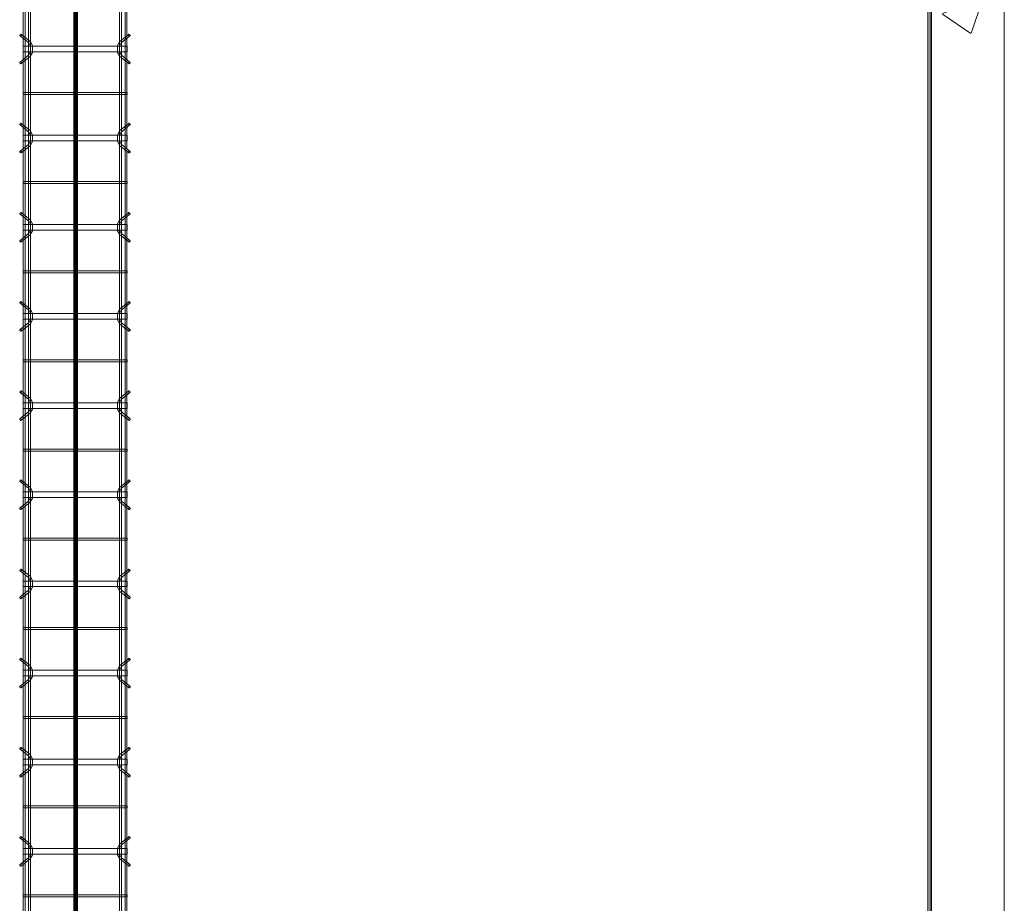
# Model space of a CAD drawing. Header units: inches. Extents: x -4136 to 1945, y -6639 to 12387.
# Tile 491 of 656: x -2066 to -1933, y 10837 to 10955. Entities that reach past the tile are written whole.
import ezdxf

# ---------------------------------------------------------------- set-up
doc = ezdxf.new("R2010")
doc.units = ezdxf.units.IN
doc.header["$MEASUREMENT"] = 0
for name, color, linetype, lineweight in [('A-FLOR', 7, 'Continuous', 9), ('A-GENM', 7, 'Continuous', 9), ('A-WALL-PATT', 7, 'Continuous', 18), ('S-BEAM', 7, 'Continuous', 9), ('S-FNDN', 7, 'Continuous', 9)]:
    doc.layers.add(name, color=color, linetype=linetype, lineweight=lineweight)

# ---------------------------------------------------------------- blocks, each defined once
blk = doc.blocks.new('Dowel bar assembly - Dowel bar assembly-669756-SLAB ON GROUND JOINTS')
at = {"layer": 'S-BEAM', "color": 253, "true_color": 0xaaaaaa}
for p, q in [((2175, 1.98), (0, 1.98)), ((0, 1.72), (2175, 1.72)), ((935.87, 1.99), (935.87, -12.01)), ((936.13, 1.99), (935.87, 1.99)), ((935.87, 1.99), (936.13, 1.99)), ((936.13, -12.01), (936.13, 1.99)), ((940.02, 2.23), (940.97, 1.03)), ((941.18, 1.19), (940.23, 2.39)), ((941.62, 1.99), (941.62, -12.01)), ((942.38, 1.99), (941.62, 1.99)), ((941.62, 1.99), (942.38, 1.99)), ((942.38, -12.01), (942.38, 1.99)), ((943.76, 2.39), (942.81, 1.19)), ((943.01, 1.03), (943.96, 2.23)), ((947.87, 1.99), (947.87, -12.01)), ((948.13, 1.99), (947.87, 1.99)), ((947.87, 1.99), (948.13, 1.99)), ((948.13, -12.01), (948.13, 1.99)), ((952.02, 2.23), (952.97, 1.03)), ((953.18, 1.19), (952.23, 2.39)), ((953.62, 1.99), (953.62, -12.01)), ((954.38, 1.99), (953.62, 1.99)), ((953.62, 1.99), (954.38, 1.99)), ((954.38, -12.01), (954.38, 1.99)), ((955.76, 2.39), (954.81, 1.19)), ((955.01, 1.03), (955.96, 2.23)), ((959.87, 1.99), (959.87, -12.01)), ((960.13, 1.99), (959.87, 1.99)), ((959.87, 1.99), (960.13, 1.99)), ((960.13, -12.01), (960.13, 1.99)), ((964.02, 2.23), (964.97, 1.03)), ((965.18, 1.19), (964.23, 2.39)), ((965.62, 1.99), (965.62, -12.01)), ((966.38, 1.99), (965.62, 1.99)), ((965.62, 1.99), (966.38, 1.99)), ((966.38, -12.01), (966.38, 1.99)), ((967.76, 2.39), (966.81, 1.19)), ((967.01, 1.03), (967.96, 2.23)), ((971.87, 1.99), (971.87, -12.01)), ((972.13, 1.99), (971.87, 1.99)), ((971.87, 1.99), (972.13, 1.99)), ((972.13, -12.01), (972.13, 1.99)), ((976.02, 2.23), (976.97, 1.03)), ((977.18, 1.19), (976.23, 2.39)), ((977.62, 1.99), (977.62, -12.01)), ((978.38, 1.99), (977.62, 1.99)), ((977.62, 1.99), (978.38, 1.99)), ((978.38, -12.01), (978.38, 1.99)), ((979.76, 2.39), (978.81, 1.19)), ((979.01, 1.03), (979.96, 2.23)), ((983.87, 1.99), (983.87, -12.01)), ((984.13, 1.99), (983.87, 1.99)), ((983.87, 1.99), (984.13, 1.99)), ((984.13, -12.01), (984.13, 1.99)), ((988.02, 2.23), (988.97, 1.03)), ((989.18, 1.19), (988.23, 2.39)), ((989.62, 1.99), (989.62, -12.01)), ((990.38, 1.99), (989.62, 1.99)), ((989.62, 1.99), (990.38, 1.99)), ((990.38, -12.01), (990.38, 1.99)), ((991.76, 2.39), (990.81, 1.19)), ((991.01, 1.03), (991.96, 2.23)), ((995.87, 1.99), (995.87, -12.01)), ((996.13, 1.99), (995.87, 1.99)), ((995.87, 1.99), (996.13, 1.99)), ((996.13, -12.01), (996.13, 1.99)), ((1000.02, 2.23), (1000.97, 1.03)), ((1001.18, 1.19), (1000.23, 2.39)), ((1001.62, 1.99), (1001.62, -12.01)), ((1002.38, 1.99), (1001.62, 1.99)), ((1001.62, 1.99), (1002.38, 1.99)), ((1002.38, -12.01), (1002.38, 1.99)), ((1003.76, 2.39), (1002.81, 1.19)), ((1003.01, 1.03), (1003.96, 2.23)), ((1007.87, 1.99), (1007.87, -12.01)), ((1008.13, 1.99), (1007.87, 1.99)), ((1007.87, 1.99), (1008.13, 1.99)), ((1008.13, -12.01), (1008.13, 1.99)), ((1012.02, 2.23), (1012.97, 1.03)), ((1013.18, 1.19), (1012.23, 2.39)), ((1013.62, 1.99), (1013.62, -12.01)), ((1014.38, 1.99), (1013.62, 1.99)), ((1013.62, 1.99), (1014.38, 1.99)), ((1014.38, -12.01), (1014.38, 1.99)), ((1015.76, 2.39), (1014.81, 1.19)), ((1015.01, 1.03), (1015.96, 2.23)), ((1019.87, 1.99), (1019.87, -12.01)), ((1020.13, 1.99), (1019.87, 1.99)), ((1019.87, 1.99), (1020.13, 1.99)), ((1020.13, -12.01), (1020.13, 1.99)), ((1024.02, 2.23), (1024.97, 1.03)), ((1025.18, 1.19), (1024.23, 2.39)), ((1025.62, 1.99), (1025.62, -12.01)), ((1026.38, 1.99), (1025.62, 1.99)), ((1025.62, 1.99), (1026.38, 1.99)), ((1026.38, -12.01), (1026.38, 1.99)), ((1027.76, 2.39), (1026.81, 1.19)), ((1027.01, 1.03), (1027.96, 2.23)), ((1031.87, 1.99), (1031.87, -12.01)), ((1032.13, 1.99), (1031.87, 1.99)), ((1031.87, 1.99), (1032.13, 1.99)), ((1032.13, -12.01), (1032.13, 1.99)), ((1036.02, 2.23), (1036.97, 1.03)), ((1037.18, 1.19), (1036.23, 2.39)), ((1037.62, 1.99), (1037.62, -12.01)), ((1038.38, 1.99), (1037.62, 1.99)), ((1037.62, 1.99), (1038.38, 1.99)), ((1038.38, -12.01), (1038.38, 1.99)), ((1039.76, 2.39), (1038.81, 1.19)), ((1039.01, 1.03), (1039.96, 2.23)), ((1043.87, 1.99), (1043.87, -12.01)), ((1044.13, 1.99), (1043.87, 1.99)), ((1043.87, 1.99), (1044.13, 1.99)), ((1044.13, -12.01), (1044.13, 1.99)), ((1048.02, 2.23), (1048.97, 1.03)), ((1049.18, 1.19), (1048.23, 2.39)), ((1049.62, 1.99), (1049.62, -12.01)), ((1050.38, 1.99), (1049.62, 1.99)), ((1049.62, 1.99), (1050.38, 1.99)), ((1050.38, -12.01), (1050.38, 1.99)), ((1051.76, 2.39), (1050.81, 1.19)), ((1051.01, 1.03), (1051.96, 2.23)), ((2175, 1.25), (0, 1.25)), ((0, 0.99), (2175, 0.99)), ((2175, -11.01), (0, -11.01)), ((0, -11.27), (2175, -11.27)), ((2175, -11.74), (0, -11.74)), ((940.97, -11.05), (940.02, -12.25)), ((940.23, -12.41), (941.18, -11.21)), ((942.81, -11.21), (943.76, -12.41)), ((943.96, -12.25), (943.01, -11.05)), ((952.97, -11.05), (952.02, -12.25)), ((952.23, -12.41), (953.18, -11.21)), ((954.81, -11.21), (955.76, -12.41)), ((955.96, -12.25), (955.01, -11.05)), ((964.97, -11.05), (964.02, -12.25)), ((964.23, -12.41), (965.18, -11.21)), ((966.81, -11.21), (967.76, -12.41)), ((967.96, -12.25), (967.01, -11.05)), ((976.97, -11.05), (976.02, -12.25)), ((976.23, -12.41), (977.18, -11.21)), ((978.81, -11.21), (979.76, -12.41)), ((979.96, -12.25), (979.01, -11.05)), ((988.97, -11.05), (988.02, -12.25)), ((988.23, -12.41), (989.18, -11.21)), ((990.81, -11.21), (991.76, -12.41)), ((991.96, -12.25), (991.01, -11.05)), ((1000.97, -11.05), (1000.02, -12.25)), ((1000.23, -12.41), (1001.18, -11.21)), ((1002.81, -11.21), (1003.76, -12.41)), ((1003.96, -12.25), (1003.01, -11.05)), ((1012.97, -11.05), (1012.02, -12.25)), ((1012.23, -12.41), (1013.18, -11.21)), ((1014.81, -11.21), (1015.76, -12.41)), ((1015.96, -12.25), (1015.01, -11.05)), ((1024.97, -11.05), (1024.02, -12.25)), ((1024.23, -12.41), (1025.18, -11.21)), ((1026.81, -11.21), (1027.76, -12.41)), ((1027.96, -12.25), (1027.01, -11.05)), ((1036.97, -11.05), (1036.02, -12.25)), ((1036.23, -12.41), (1037.18, -11.21)), ((1038.81, -11.21), (1039.76, -12.41)), ((1039.96, -12.25), (1039.01, -11.05)), ((1048.97, -11.05), (1048.02, -12.25)), ((1048.23, -12.41), (1049.18, -11.21)), ((1050.81, -11.21), (1051.76, -12.41)), ((1051.96, -12.25), (1051.01, -11.05)), ((0, -12), (2175, -12)), ((936.13, -12.01), (935.87, -12.01)), ((935.87, -12.01), (936.13, -12.01)), ((942.38, -12.01), (941.62, -12.01)), ((941.62, -12.01), (942.38, -12.01)), ((948.13, -12.01), (947.87, -12.01)), ((947.87, -12.01), (948.13, -12.01)), ((954.38, -12.01), (953.62, -12.01)), ((953.62, -12.01), (954.38, -12.01)), ((960.13, -12.01), (959.87, -12.01)), ((959.87, -12.01), (960.13, -12.01)), ((966.38, -12.01), (965.62, -12.01)), ((965.62, -12.01), (966.38, -12.01)), ((972.13, -12.01), (971.87, -12.01)), ((971.87, -12.01), (972.13, -12.01)), ((978.38, -12.01), (977.62, -12.01)), ((977.62, -12.01), (978.38, -12.01)), ((984.13, -12.01), (983.87, -12.01)), ((983.87, -12.01), (984.13, -12.01)), ((990.38, -12.01), (989.62, -12.01)), ((989.62, -12.01), (990.38, -12.01)), ((996.13, -12.01), (995.87, -12.01)), ((995.87, -12.01), (996.13, -12.01)), ((1002.38, -12.01), (1001.62, -12.01)), ((1001.62, -12.01), (1002.38, -12.01)), ((1008.13, -12.01), (1007.87, -12.01)), ((1007.87, -12.01), (1008.13, -12.01)), ((1014.38, -12.01), (1013.62, -12.01)), ((1013.62, -12.01), (1014.38, -12.01)), ((1020.13, -12.01), (1019.87, -12.01)), ((1019.87, -12.01), (1020.13, -12.01)), ((1026.38, -12.01), (1025.62, -12.01)), ((1025.62, -12.01), (1026.38, -12.01)), ((1032.13, -12.01), (1031.87, -12.01)), ((1031.87, -12.01), (1032.13, -12.01)), ((1038.38, -12.01), (1037.62, -12.01)), ((1037.62, -12.01), (1038.38, -12.01)), ((1044.13, -12.01), (1043.87, -12.01)), ((1043.87, -12.01), (1044.13, -12.01)), ((1050.38, -12.01), (1049.62, -12.01)), ((1049.62, -12.01), (1050.38, -12.01))]:
    blk.add_line(p, q, dxfattribs=at)
at = {"layer": 'S-BEAM', "color": 253, "true_color": 0xaaaaaa, "flags": 128}
for points in [[(940.97, 1.03), (941.53, 0.73), (942.39, 0.72), (942.97, 0.99), (943.01, 1.03)], [(941.18, 1.19), (941.62, 0.97), (942.38, 0.98), (942.81, 1.19)], [(952.97, 1.03), (953.53, 0.73), (954.39, 0.72), (954.97, 0.99), (955.01, 1.03)], [(953.18, 1.19), (953.62, 0.97), (954.38, 0.98), (954.81, 1.19)], [(964.97, 1.03), (965.53, 0.73), (966.39, 0.72), (966.97, 0.99), (967.01, 1.03)], [(965.18, 1.19), (965.62, 0.97), (966.38, 0.98), (966.81, 1.19)], [(976.97, 1.03), (977.53, 0.73), (978.39, 0.72), (978.97, 0.99), (979.01, 1.03)], [(977.18, 1.19), (977.62, 0.97), (978.38, 0.98), (978.81, 1.19)], [(988.97, 1.03), (989.53, 0.73), (990.39, 0.72), (990.97, 0.99), (991.01, 1.03)], [(989.18, 1.19), (989.62, 0.97), (990.38, 0.98), (990.81, 1.19)], [(1000.97, 1.03), (1001.53, 0.73), (1002.39, 0.72), (1002.97, 0.99), (1003.01, 1.03)], [(1001.18, 1.19), (1001.62, 0.97), (1002.38, 0.98), (1002.81, 1.19)], [(1012.97, 1.03), (1013.53, 0.73), (1014.39, 0.72), (1014.97, 0.99), (1015.01, 1.03)], [(1013.18, 1.19), (1013.62, 0.97), (1014.38, 0.98), (1014.81, 1.19)], [(1024.97, 1.03), (1025.53, 0.73), (1026.39, 0.72), (1026.97, 0.99), (1027.01, 1.03)], [(1025.18, 1.19), (1025.62, 0.97), (1026.38, 0.98), (1026.81, 1.19)], [(1036.97, 1.03), (1037.53, 0.73), (1038.39, 0.72), (1038.97, 0.99), (1039.01, 1.03)], [(1037.18, 1.19), (1037.62, 0.97), (1038.38, 0.98), (1038.81, 1.19)], [(1048.97, 1.03), (1049.53, 0.73), (1050.39, 0.72), (1050.97, 0.99), (1051.01, 1.03)], [(1049.18, 1.19), (1049.62, 0.97), (1050.38, 0.98), (1050.81, 1.19)], [(940.97, -11.05), (941.53, -10.75), (942.39, -10.74), (942.97, -11.01), (943.01, -11.05)], [(941.18, -11.21), (941.62, -10.99), (942.38, -11), (942.81, -11.21)], [(952.97, -11.05), (953.53, -10.75), (954.39, -10.74), (954.97, -11.01), (955.01, -11.05)], [(953.18, -11.21), (953.62, -10.99), (954.38, -11), (954.81, -11.21)], [(964.97, -11.05), (965.53, -10.75), (966.39, -10.74), (966.97, -11.01), (967.01, -11.05)], [(965.18, -11.21), (965.62, -10.99), (966.38, -11), (966.81, -11.21)], [(976.97, -11.05), (977.53, -10.75), (978.39, -10.74), (978.97, -11.01), (979.01, -11.05)], [(977.18, -11.21), (977.62, -10.99), (978.38, -11), (978.81, -11.21)], [(988.97, -11.05), (989.53, -10.75), (990.39, -10.74), (990.97, -11.01), (991.01, -11.05)], [(989.18, -11.21), (989.62, -10.99), (990.38, -11), (990.81, -11.21)], [(1000.97, -11.05), (1001.53, -10.75), (1002.39, -10.74), (1002.97, -11.01), (1003.01, -11.05)], [(1001.18, -11.21), (1001.62, -10.99), (1002.38, -11), (1002.81, -11.21)], [(1012.97, -11.05), (1013.53, -10.75), (1014.39, -10.74), (1014.97, -11.01), (1015.01, -11.05)], [(1013.18, -11.21), (1013.62, -10.99), (1014.38, -11), (1014.81, -11.21)], [(1024.97, -11.05), (1025.53, -10.75), (1026.39, -10.74), (1026.97, -11.01), (1027.01, -11.05)], [(1025.18, -11.21), (1025.62, -10.99), (1026.38, -11), (1026.81, -11.21)], [(1036.97, -11.05), (1037.53, -10.75), (1038.39, -10.74), (1038.97, -11.01), (1039.01, -11.05)], [(1037.18, -11.21), (1037.62, -10.99), (1038.38, -11), (1038.81, -11.21)], [(1048.97, -11.05), (1049.53, -10.75), (1050.39, -10.74), (1050.97, -11.01), (1051.01, -11.05)], [(1049.18, -11.21), (1049.62, -10.99), (1050.38, -11), (1050.81, -11.21)]]:
    blk.add_lwpolyline(points, dxfattribs=at)
at = {"layer": 'S-BEAM', "color": 253, "true_color": 0xaaaaaa}
for centre, major_axis, start_param, end_param in [((940.12, 2.31), (0.101, 0.08), 5.709265, 8.850858), ((940.12, 2.31), (0.101, 0.08), 2.567673, 5.709265), ((943.86, 2.31), (-0.101, 0.08), 3.715513, 6.857105), ((943.86, 2.31), (-0.101, 0.08), 0.57392, 3.715513), ((952.12, 2.31), (0.101, 0.08), 5.709265, 8.850858), ((952.12, 2.31), (0.101, 0.08), 2.567673, 5.709265), ((955.86, 2.31), (-0.101, 0.08), 3.715513, 6.857105), ((955.86, 2.31), (-0.101, 0.08), 0.57392, 3.715513), ((964.12, 2.31), (0.101, 0.08), 5.709265, 8.850858), ((964.12, 2.31), (0.101, 0.08), 2.567673, 5.709265), ((967.86, 2.31), (-0.101, 0.08), 3.715513, 6.857105), ((967.86, 2.31), (-0.101, 0.08), 0.57392, 3.715513), ((976.12, 2.31), (0.101, 0.08), 5.709265, 8.850858), ((976.12, 2.31), (0.101, 0.08), 2.567673, 5.709265), ((979.86, 2.31), (-0.101, 0.08), 3.715513, 6.857105), ((979.86, 2.31), (-0.101, 0.08), 0.57392, 3.715513), ((988.12, 2.31), (0.101, 0.08), 5.709265, 8.850858), ((988.12, 2.31), (0.101, 0.08), 2.567673, 5.709265), ((991.86, 2.31), (-0.101, 0.08), 3.715513, 6.857105), ((991.86, 2.31), (-0.101, 0.08), 0.57392, 3.715513), ((1000.12, 2.31), (0.101, 0.08), 5.709265, 8.850858), ((1000.12, 2.31), (0.101, 0.08), 2.567673, 5.709265), ((1003.86, 2.31), (-0.101, 0.08), 3.715513, 6.857105), ((1003.86, 2.31), (-0.101, 0.08), 0.57392, 3.715513), ((1012.12, 2.31), (0.101, 0.08), 5.709265, 8.850858), ((1012.12, 2.31), (0.101, 0.08), 2.567673, 5.709265), ((1015.86, 2.31), (-0.101, 0.08), 3.715513, 6.857105), ((1015.86, 2.31), (-0.101, 0.08), 0.57392, 3.715513), ((1024.12, 2.31), (0.101, 0.08), 5.709265, 8.850858), ((1024.12, 2.31), (0.101, 0.08), 2.567673, 5.709265), ((1027.86, 2.31), (-0.101, 0.08), 3.715513, 6.857105), ((1027.86, 2.31), (-0.101, 0.08), 0.57392, 3.715513), ((1036.12, 2.31), (0.101, 0.08), 5.709265, 8.850858), ((1036.12, 2.31), (0.101, 0.08), 2.567673, 5.709265), ((1039.86, 2.31), (-0.101, 0.08), 3.715513, 6.857105), ((1039.86, 2.31), (-0.101, 0.08), 0.57392, 3.715513), ((1048.12, 2.31), (0.101, 0.08), 5.709265, 8.850858), ((1048.12, 2.31), (0.101, 0.08), 2.567673, 5.709265), ((1051.86, 2.31), (-0.101, 0.08), 3.715513, 6.857105), ((1051.86, 2.31), (-0.101, 0.08), 0.57392, 3.715513), ((940.12, -12.33), (-0.101, 0.08), 3.715513, 6.857105), ((940.12, -12.33), (-0.101, 0.08), 0.57392, 3.715513), ((943.86, -12.33), (0.101, 0.08), 5.709265, 8.850858), ((943.86, -12.33), (0.101, 0.08), 2.567673, 5.709265), ((952.12, -12.33), (-0.101, 0.08), 3.715513, 6.857105), ((952.12, -12.33), (-0.101, 0.08), 0.57392, 3.715513), ((955.86, -12.33), (0.101, 0.08), 5.709265, 8.850858), ((955.86, -12.33), (0.101, 0.08), 2.567673, 5.709265), ((964.12, -12.33), (-0.101, 0.08), 3.715513, 6.857105), ((964.12, -12.33), (-0.101, 0.08), 0.57392, 3.715513), ((967.86, -12.33), (0.101, 0.08), 5.709265, 8.850858), ((967.86, -12.33), (0.101, 0.08), 2.567673, 5.709265), ((976.12, -12.33), (-0.101, 0.08), 3.715513, 6.857105), ((976.12, -12.33), (-0.101, 0.08), 0.57392, 3.715513), ((979.86, -12.33), (0.101, 0.08), 5.709265, 8.850858), ((979.86, -12.33), (0.101, 0.08), 2.567673, 5.709265), ((988.12, -12.33), (-0.101, 0.08), 3.715513, 6.857105), ((988.12, -12.33), (-0.101, 0.08), 0.57392, 3.715513), ((991.86, -12.33), (0.101, 0.08), 5.709265, 8.850858), ((991.86, -12.33), (0.101, 0.08), 2.567673, 5.709265), ((1000.12, -12.33), (-0.101, 0.08), 3.715513, 6.857105), ((1000.12, -12.33), (-0.101, 0.08), 0.57392, 3.715513), ((1003.86, -12.33), (0.101, 0.08), 5.709265, 8.850858), ((1003.86, -12.33), (0.101, 0.08), 2.567673, 5.709265), ((1012.12, -12.33), (-0.101, 0.08), 3.715513, 6.857105), ((1012.12, -12.33), (-0.101, 0.08), 0.57392, 3.715513), ((1015.86, -12.33), (0.101, 0.08), 5.709265, 8.850858), ((1015.86, -12.33), (0.101, 0.08), 2.567673, 5.709265), ((1024.12, -12.33), (-0.101, 0.08), 3.715513, 6.857105), ((1024.12, -12.33), (-0.101, 0.08), 0.57392, 3.715513), ((1027.86, -12.33), (0.101, 0.08), 5.709265, 8.850858), ((1027.86, -12.33), (0.101, 0.08), 2.567673, 5.709265), ((1036.12, -12.33), (-0.101, 0.08), 3.715513, 6.857105), ((1036.12, -12.33), (-0.101, 0.08), 0.57392, 3.715513), ((1039.86, -12.33), (0.101, 0.08), 5.709265, 8.850858), ((1039.86, -12.33), (0.101, 0.08), 2.567673, 5.709265), ((1048.12, -12.33), (-0.101, 0.08), 3.715513, 6.857105), ((1048.12, -12.33), (-0.101, 0.08), 0.57392, 3.715513), ((1051.86, -12.33), (0.101, 0.08), 5.709265, 8.850858), ((1051.86, -12.33), (0.101, 0.08), 2.567673, 5.709265)]:
    blk.add_ellipse(centre, major_axis=major_axis, ratio=0.816528, start_param=start_param, end_param=end_param, dxfattribs=at)

msp = doc.modelspace()

# ---------------------------------------------------------------- hatches: boundary and pattern name
at = {"layer": 'A-GENM', "true_color": 0x0000ff}
for points in [[(-2058.15717, 12077.1894), (-2058.15717, 12076.87444), (-2058.15717, 9901.50436), (-2058.15717, 9901.1894), (-2058.58036, 9901.1894), (-2058.58036, 9901.50436), (-2058.58036, 12076.87444), (-2058.58036, 12077.1894)], [(-2058.52059, 9901.1894), (-2058.52059, 9901.50436), (-2058.52059, 12076.87444), (-2058.52059, 12077.1894), (-2058.12689, 12077.1894), (-2058.12689, 12076.87444), (-2058.12689, 9901.50436), (-2058.12689, 9901.1894)], [(-2058.15869, 12077.1894), (-2058.15869, 12076.87444), (-2058.15869, 9901.50436), (-2058.15869, 9901.1894), (-2058.50273, 9901.1894), (-2058.50273, 9901.50436), (-2058.50273, 12076.87444), (-2058.50273, 12077.1894)], [(-2058.07181, 12077.1894), (-2058.07181, 12076.87444), (-2058.07181, 9901.50436), (-2058.07181, 9901.1894), (-2058.49348, 9901.1894), (-2058.49348, 9901.50436), (-2058.49348, 12076.87444), (-2058.49348, 12077.1894)], [(-2058.2803, 12077.1894), (-2058.2803, 12076.87444), (-2058.2803, 9901.50436), (-2058.2803, 9901.1894), (-2058.36718, 9901.1894), (-2058.36718, 9901.50436), (-2058.36718, 12076.87444), (-2058.36718, 12077.1894)], [(-2058.07029, 12077.1894), (-2058.07029, 12076.87444), (-2058.07029, 9901.50436), (-2058.07029, 9901.1894), (-2058.2803, 9901.1894), (-2058.2803, 9901.50436), (-2058.2803, 12076.87444), (-2058.2803, 12077.1894)]]:
    msp.add_hatch(color=5, dxfattribs=at).paths.add_polyline_path(points, flags=0)
at = {"layer": 'A-GENM', "true_color": 0xff0000}
for points in [[(-1943.32374, 10971.72929), (-1943.32374, 10816.59688), (-1943.32374, 10816.48284), (-1943.6387, 10816.48284), (-1943.6387, 10971.72929)], [(-1943.32374, 10971.57588), (-1943.32374, 10816.63625), (-1943.6387, 10816.63625), (-1943.6387, 10971.57588)]]:
    msp.add_hatch(color=1, dxfattribs=at).paths.add_polyline_path(points, flags=0)
at = {"layer": 'A-WALL-PATT', "lineweight": 9, "true_color": 0xd5d5d5}
h = msp.add_hatch(dxfattribs=at)
h.set_pattern_fill('FP_1', color=254, style=0, pattern_type=2)
h.set_pattern_definition([(50, (0, 0), (55.0854, -4.81984), [5.76, -63.36]), (355, (0, 0), (-10.6557, 57.76853), [4.608, -50.688]), (100.451, (4.59, -0.4), (44.42947, 52.94866), [4.895, -53.848]), (46.184, (0, 15.36), (81.96444, -12.71212), [8.64, -95.04]), (96.636, (6.83, 14.3), (71.7815, 74.8124), [7.343, -80.772]), (351.184, (0, 15.36), (71.78195, 74.81243), [6.912, -76.032]), (21, (7.68, 11.52), (45.84207, -30.92146), [5.76, -63.36]), (326, (7.68, 11.52), (18.68706, 55.69148), [4.608, -50.688]), (71.451, (11.5, 8.943), (64.5289, 24.7701), [4.895, -53.848]), (37.5, (0, 0), (0.933895, 25.566816), [2.534, -47.539, 2.534, -48.922, -50.88]), (37.5, (0, 0), (0.933895, 25.566816), [-101.53, 2.534, -48.346]), (7.5, (0, 0), (20.20404, 30.2913), [2.534, -26.803, 2.534, -46.387, -19.392]), (7.5, (0, 0), (20.20404, 30.2913), [-78.259, 2.534, -16.858]), (327.5, (-17.126, 0), (40.997785, -1.732403), [2.534, -16.666, 2.534, -57.37, -79.488]), (327.5, (-17.126, 0), (40.997785, -1.732403), [-79.104, 2.534, -76.954]), (317.5, (-24.806, 0), (44.78888, 7.68784), [2.534, -22.426, 2.534, -37.248, -56.448]), (317.5, (-24.806, 0), (44.78888, 7.68784), [-64.742, 2.534, -53.914])])
h.paths.add_polyline_path([(-1933.32374, 10835.1894), (-1943.32374, 10835.1894), (-1943.32374, 11262.1894), (-1933.32374, 11262.1894)], flags=0)

# ---------------------------------------------------------------- linework, layer by layer
at = {"layer": 'A-FLOR'}
msp.add_line((-1943.13624, 12077.1894), (-1943.13624, 9901.1894), dxfattribs=at)
at = {"layer": 'A-GENM', "color": 5, "true_color": 0x0000ff}
for p, q in [((-2058.58036, 9901.50436), (-2058.58036, 12076.87444)), ((-2058.52059, 12076.87444), (-2058.52059, 9901.50436)), ((-2058.52059, 12076.87444), (-2058.52059, 9901.50436)), ((-2058.50273, 12076.87444), (-2058.50273, 9901.50436)), ((-2058.49348, 9901.50436), (-2058.49348, 12076.87444)), ((-2058.48122, 9901.50436), (-2058.48122, 12076.87444)), ((-2058.48122, 12076.87444), (-2058.48122, 9901.50436)), ((-2058.41585, 9901.50436), (-2058.41585, 12076.87444)), ((-2058.36718, 9901.50436), (-2058.36718, 12076.87444)), ((-2058.2803, 12076.87444), (-2058.2803, 9901.50436)), ((-2058.16626, 9901.50436), (-2058.16626, 12076.87444)), ((-2058.16626, 9901.50436), (-2058.16626, 12076.87444)), ((-2058.15869, 9901.50436), (-2058.15869, 12076.87444)), ((-2058.15717, 9901.50436), (-2058.15717, 12076.87444)), ((-2058.12689, 12076.87444), (-2058.12689, 9901.50436)), ((-2058.12689, 12076.87444), (-2058.12689, 9901.50436)), ((-2058.07181, 9901.50436), (-2058.07181, 12076.87444)), ((-2058.07029, 9901.50436), (-2058.07029, 12076.87444))]:
    msp.add_line(p, q, dxfattribs=at)
at = {"layer": 'A-GENM', "color": 1, "true_color": 0xff0000}
for p, q in [((-1943.6387, 10816.48284), (-1943.6387, 10971.72929)), ((-1943.6387, 10816.59688), (-1943.6387, 10971.61525)), ((-1943.6387, 10971.59374), (-1943.6387, 10816.34729)), ((-1943.6387, 10971.57588), (-1943.6387, 10816.63625)), ((-1943.32374, 10971.72929), (-1943.32374, 10816.59688)), ((-1943.32374, 10816.63625), (-1943.32374, 10971.61525)), ((-1943.32374, 10971.59374), (-1943.32374, 10816.39521)), ((-1943.32374, 10816.63625), (-1943.32374, 10971.57588))]:
    msp.add_line(p, q, dxfattribs=at)
at = {"layer": 'S-FNDN', "color": 253, "lineweight": 18, "true_color": 0xaaaaaa}
for p, q in [((-1933.32374, 9891.1894), (-1933.32374, 12087.1894)), ((-1943.32374, 12077.1894), (-1943.32374, 9901.1894))]:
    msp.add_line(p, q, dxfattribs=at)

# ---------------------------------------------------------------- block references
at = {"layer": 'S-BEAM', "color": 253, "true_color": 0xaaaaaa, "rotation": 89.99999999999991}
msp.add_blockref('Dowel bar assembly - Dowel bar assembly-669756-SLAB ON GROUND JOINTS', (-2063.43092, 9901.50636), dxfattribs=at)

doc.saveas('drawing.dxf')
